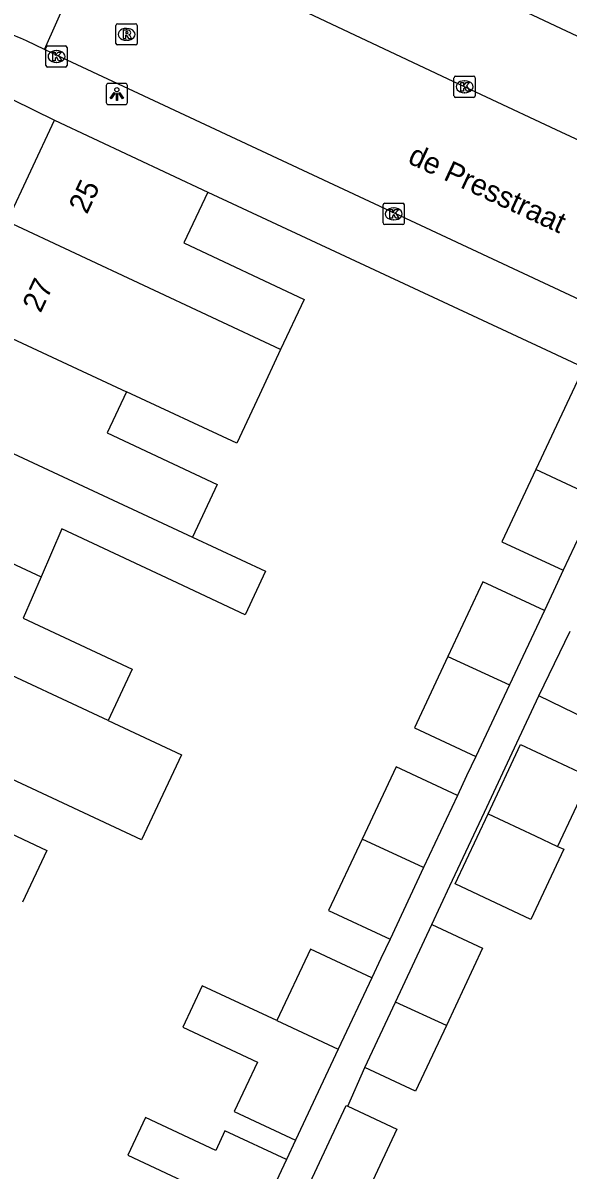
# Model space of a CAD drawing. Extents: x 159822 to 160765, y 380693 to 381634.
# Drawn here: x 160200 to 160225.7, y 381436.2 to 381490.4 of the extents above; entities that cross this region are included whole.
import ezdxf

# ---------------------------------------------------------------- set-up
doc = ezdxf.new("R2010")
doc.units = 0
for name, color, linetype in [('IMGEO_Kolk', 7, 'Continuous'), ('IMGEO_Lichtpunt', 7, 'Continuous'), ('IMGEO_Muur', 7, 'Continuous'), ('IMGEO_Openbare_ruimte_label', 7, 'Continuous'), ('IMGEO_Pand', 7, 'Continuous'), ('IMGEO_Pand_nummerreeks', 7, 'Continuous'), ('IMGEO_Rijbaan_lokaal_open', 7, 'Continuous'), ('IMGEO_Rioolput', 7, 'Continuous'), ('IMGEO_Voetpad_halfverhard', 7, 'Continuous'), ('IMGEO_Voetpad_open', 7, 'Continuous')]:
    doc.layers.add(name, color=color, linetype=linetype)

msp = doc.modelspace()

# ---------------------------------------------------------------- linework, layer by layer
at = {"layer": 'IMGEO_Kolk'}
for p, q in [((160201.092, 381488.343), (160201.092, 381489.195)), ((160201.167, 381489.269), (160202.019, 381489.269)), ((160201.58, 381489.049), (160201.605, 381489.049)), ((160202.093, 381489.195), (160202.093, 381488.343)), ((160202.019, 381488.269), (160201.167, 381488.269)), ((160201.603, 381488.489), (160201.578, 381488.489)), ((160220.353, 381486.912), (160220.353, 381487.764)), ((160220.428, 381487.838), (160221.28, 381487.838)), ((160220.841, 381487.618), (160220.866, 381487.618)), ((160221.354, 381487.764), (160221.354, 381486.912)), ((160220.864, 381487.058), (160220.839, 381487.058)), ((160221.28, 381486.838), (160220.428, 381486.838)), ((160217.008, 381480.908), (160217.008, 381481.76)), ((160217.083, 381481.834), (160217.935, 381481.834)), ((160217.496, 381481.614), (160217.521, 381481.614)), ((160218.009, 381481.76), (160218.009, 381480.908)), ((160217.519, 381481.054), (160217.494, 381481.054)), ((160217.935, 381480.834), (160217.083, 381480.834))]:
    msp.add_line(p, q, dxfattribs=at)
for points in [[(160201.092, 381488.343), (160201.092, 381489.195)], [(160201.167, 381489.269), (160202.019, 381489.269)], [(160202.093, 381489.195), (160202.093, 381488.343)], [(160201.413, 381488.969), (160201.536, 381488.969), (160201.536, 381488.818), (160201.666, 381488.969), (160201.83, 381488.969), (160201.684, 381488.818), (160201.837, 381488.569), (160201.685, 381488.569), (160201.6, 381488.733), (160201.536, 381488.666), (160201.536, 381488.569), (160201.413, 381488.569), (160201.413, 381488.969)], [(160202.019, 381488.269), (160201.167, 381488.269)], [(160220.353, 381486.912), (160220.353, 381487.764)], [(160220.428, 381487.838), (160221.28, 381487.838)], [(160220.674, 381487.538), (160220.797, 381487.538), (160220.797, 381487.387), (160220.927, 381487.538), (160221.091, 381487.538), (160220.945, 381487.387), (160221.098, 381487.138), (160220.946, 381487.138), (160220.861, 381487.302), (160220.797, 381487.235), (160220.797, 381487.138), (160220.674, 381487.138), (160220.674, 381487.538)], [(160221.354, 381487.764), (160221.354, 381486.912)], [(160221.28, 381486.838), (160220.428, 381486.838)], [(160217.008, 381480.908), (160217.008, 381481.76)], [(160217.083, 381481.834), (160217.935, 381481.834)], [(160217.329, 381481.534), (160217.452, 381481.534), (160217.452, 381481.383), (160217.582, 381481.534), (160217.746, 381481.534), (160217.6, 381481.383), (160217.753, 381481.134), (160217.601, 381481.134), (160217.516, 381481.298), (160217.452, 381481.231), (160217.452, 381481.134), (160217.329, 381481.134), (160217.329, 381481.534)], [(160218.009, 381481.76), (160218.009, 381480.908)], [(160217.935, 381480.834), (160217.083, 381480.834)]]:
    msp.add_lwpolyline(points, dxfattribs=at)
for centre, start, end in [((160201.169, 381489.193), 91.552, 178.448), ((160201.169, 381489.193), 91.552, 178.448), ((160202.017, 381489.193), 1.552, 88.448), ((160202.017, 381489.193), 1.552, 88.448), ((160201.169, 381488.345), 181.552, 268.448), ((160201.169, 381488.345), 181.552, 268.448), ((160202.017, 381488.345), 271.552, 358.448), ((160202.017, 381488.345), 271.552, 358.448), ((160220.43, 381487.762), 91.552, 178.448), ((160220.43, 381487.762), 91.552, 178.448), ((160221.278, 381487.762), 1.552, 88.448), ((160221.278, 381487.762), 1.552, 88.448), ((160220.43, 381486.914), 181.552, 268.448), ((160220.43, 381486.914), 181.552, 268.448), ((160221.278, 381486.914), 271.552, 358.448), ((160221.278, 381486.914), 271.552, 358.448), ((160217.085, 381481.758), 91.552, 178.448), ((160217.085, 381481.758), 91.552, 178.448), ((160217.933, 381481.758), 1.552, 88.448), ((160217.933, 381481.758), 1.552, 88.448), ((160217.085, 381480.91), 181.552, 268.448), ((160217.085, 381480.91), 181.552, 268.448), ((160217.933, 381480.91), 271.552, 358.448), ((160217.933, 381480.91), 271.552, 358.448)]:
    msp.add_arc(centre, 0.0765, start, end, dxfattribs=at)
for centre, major_axis, ratio, start_param, end_param in [((160201.579, 381488.769), (-0.387, 0.002), 0.722429, 4.712389, 7.853982), ((160201.604, 381488.769), (-0.39, 0.002), 0.717154, 1.570796, 4.712389), ((160220.84, 381487.338), (-0.387, 0.002), 0.722429, 4.712389, 7.853982), ((160220.865, 381487.338), (-0.39, 0.002), 0.717154, 1.570796, 4.712389), ((160217.495, 381481.334), (-0.387, 0.002), 0.722429, 4.712389, 7.853982), ((160217.52, 381481.334), (-0.39, 0.002), 0.717154, 1.570796, 4.712389)]:
    msp.add_ellipse(centre, major_axis=major_axis, ratio=ratio, start_param=start_param, end_param=end_param, dxfattribs=at)
at = {"layer": 'IMGEO_Lichtpunt'}
for p, q in [((160204.843, 381487.495), (160204.035, 381487.495)), ((160204.843, 381487.495), (160204.035, 381487.495)), ((160203.941, 381487.4), (160203.941, 381486.593)), ((160203.941, 381487.4), (160203.941, 381486.593)), ((160204.937, 381486.593), (160204.937, 381487.4)), ((160204.937, 381486.593), (160204.937, 381487.4)), ((160204.035, 381486.499), (160204.843, 381486.499)), ((160204.035, 381486.499), (160204.843, 381486.499))]:
    msp.add_line(p, q, dxfattribs=at)
for points in [[(160204.315, 381487.064), (160204.354, 381487.036), (160204.166, 381486.774), (160204.128, 381486.801), (160204.315, 381487.064)], [(160204.417, 381487.016), (160204.464, 381487.016), (160204.464, 381486.694), (160204.417, 381486.694), (160204.417, 381487.016)], [(160204.527, 381487.036), (160204.565, 381487.063), (160204.752, 381486.801), (160204.713, 381486.773), (160204.527, 381487.036)]]:
    msp.add_lwpolyline(points, dxfattribs=at)
msp.add_circle((160204.44, 381487.198), 0.0994, dxfattribs=at)
for centre, start, end in [((160204.035, 381487.4), 90, 180), ((160204.035, 381487.4), 90, 180), ((160204.843, 381487.4), 0, 90), ((160204.843, 381487.4), 0, 90), ((160204.035, 381486.593), 180, 270), ((160204.035, 381486.593), 180, 270), ((160204.843, 381486.593), 270, 0), ((160204.843, 381486.593), 270, 360)]:
    msp.add_arc(centre, 0.0946, start, end, dxfattribs=at)
at = {"layer": 'IMGEO_Muur'}
msp.add_lwpolyline([(160208.729, 381482.367), (160224.708, 381474.916)], dxfattribs=at)
at = {"layer": 'IMGEO_Pand'}
for points in [[(160226.962, 381489.344), (160209.966, 381497.369), (160205.457, 381499.498)], [(160199.262, 381480.978), (160201.503, 381485.755)], [(160201.503, 381485.755), (160208.729, 381482.367)], [(160208.729, 381482.367), (160207.601, 381479.963), (160213.286, 381477.297), (160212.172, 381474.921)], [(160212.172, 381474.921), (160199.262, 381480.978)], [(160197.584, 381476.216), (160197.634, 381476.32), (160204.898, 381472.932)], [(160212.172, 381474.921), (160211.168, 381472.781), (160210.1, 381470.506), (160204.898, 381472.932)], [(160229.314, 381472.601), (160226.418, 381473.96), (160224.212, 381469.261)], [(160204.898, 381472.932), (160203.985, 381470.986), (160209.172, 381468.554), (160208.007, 381466.071)], [(160195.55, 381471.879), (160208.007, 381466.071)], [(160224.212, 381469.261), (160222.612, 381465.851), (160225.51, 381464.499)], [(160227.108, 381467.902), (160224.212, 381469.261)], [(160227.108, 381467.902), (160225.51, 381464.499)], [(160194.069, 381467.36), (160200.865, 381464.184)], [(160208.007, 381466.071), (160211.452, 381464.455), (160210.489, 381462.401), (160207.044, 381464.017), (160201.848, 381466.454), (160200.865, 381464.184)], [(160200.865, 381464.184), (160200.025, 381462.242), (160205.171, 381459.829), (160204.036, 381457.408)], [(160224.619, 381462.6), (160221.721, 381463.952), (160220.069, 381460.435)], [(160204.036, 381457.408), (160192.029, 381463.01)], [(160224.619, 381462.6), (160222.968, 381459.084)], [(160224.352, 381458.565), (160225.835, 381461.617)], [(160220.069, 381460.435), (160218.485, 381457.061), (160221.383, 381455.707)], [(160220.069, 381460.435), (160222.968, 381459.084)], [(160229.848, 381459.739), (160228.337, 381456.628), (160224.352, 381458.565)], [(160222.968, 381459.084), (160221.383, 381455.707)], [(160204.036, 381457.408), (160207.487, 381455.79), (160205.6, 381451.766), (160202.149, 381453.384), (160197.009, 381455.781), (160196.884, 381455.515)], [(160221.963, 381452.997), (160223.492, 381456.267), (160225.713, 381455.229), (160226.775, 381454.733), (160225.246, 381451.461)], [(160196.884, 381455.515), (160196.019, 381453.67), (160201.137, 381451.27), (160199.993, 381448.832)], [(160220.517, 381453.863), (160217.619, 381455.218), (160216.017, 381451.806)], [(160220.517, 381453.863), (160218.916, 381450.454)], [(160225.246, 381451.461), (160225.532, 381451.327), (160223.981, 381448.012), (160220.412, 381449.683), (160221.963, 381452.997)], [(160221.963, 381452.997), (160224.184, 381451.958), (160225.246, 381451.461)], [(160216.017, 381451.806), (160214.435, 381448.436), (160217.334, 381447.084)], [(160218.916, 381450.454), (160216.017, 381451.806)], [(160218.916, 381450.454), (160217.334, 381447.084)], [(160217.588, 381444.098), (160219.304, 381447.766)], [(160219.304, 381447.766), (160221.7, 381446.645), (160219.993, 381442.995)], [(160216.473, 381445.25), (160213.574, 381446.602), (160211.989, 381443.228)], [(160216.473, 381445.25), (160214.888, 381441.875)], [(160211.989, 381443.228), (160208.465, 381444.872), (160207.548, 381442.918), (160211.071, 381441.273), (160209.971, 381438.931), (160212.871, 381437.578)], [(160216.145, 381441.012), (160217.588, 381444.098)], [(160219.993, 381442.995), (160217.588, 381444.098)], [(160211.989, 381443.228), (160214.888, 381441.875)], [(160219.993, 381442.995), (160218.541, 381439.891), (160216.145, 381441.012)], [(160214.888, 381441.875), (160212.871, 381437.578)], [(160213.545, 381435.55), (160215.261, 381439.219), (160215.337, 381439.183)], [(160215.337, 381439.183), (160217.657, 381438.098), (160215.946, 381434.44)], [(160212.443, 381436.667), (160209.543, 381438.019), (160209.108, 381437.092), (160205.787, 381438.652), (160204.951, 381436.873), (160208.273, 381435.313), (160207.957, 381434.641)], [(160212.443, 381436.667), (160210.857, 381433.289)]]:
    msp.add_lwpolyline(points, dxfattribs=at)
at = {"layer": 'IMGEO_Rijbaan_lokaal_open'}
for points in [[(160203.17, 381493.911), (160205.064, 381494.513), (160205.67, 381494.491), (160208.821, 381493.029), (160220.864, 381487.33), (160221.875, 381486.859), (160225.158, 381485.327), (160239.549, 381478.616), (160243.723, 381476.663)], [(160201.028, 381489.097), (160203.17, 381493.911)], [(160201.028, 381489.097), (160200.171, 381489.509)], [(160240.834, 381470.47), (160201.36, 381488.937), (160201.028, 381489.097)]]:
    msp.add_lwpolyline(points, dxfattribs=at)
msp.add_arc((160197.374, 381483.531), 6.6, 64.9285, 85.5523, dxfattribs=at)
at = {"layer": 'IMGEO_Rioolput'}
for p, q in [((160204.399, 381489.387), (160204.399, 381490.239)), ((160204.474, 381490.313), (160205.326, 381490.313)), ((160205.4, 381490.239), (160205.4, 381489.387)), ((160204.887, 381490.093), (160204.912, 381490.093)), ((160205.326, 381489.313), (160204.474, 381489.313)), ((160204.91, 381489.533), (160204.885, 381489.533))]:
    msp.add_line(p, q, dxfattribs=at)
for points in [[(160204.399, 381489.387), (160204.399, 381490.239)], [(160204.474, 381490.313), (160205.326, 381490.313)], [(160205.4, 381490.239), (160205.4, 381489.387)], [(160204.988, 381490.011), (160204.736, 381490.013), (160204.736, 381489.613)], [(160204.736, 381489.613), (160204.86, 381489.613), (160204.86, 381489.775), (160204.871, 381489.775)], [(160204.914, 381489.932), (160204.86, 381489.932), (160204.86, 381489.851)], [(160204.86, 381489.851), (160204.912, 381489.851)], [(160204.918, 381489.746), (160204.989, 381489.613), (160205.129, 381489.613), (160205.064, 381489.739)], [(160205.326, 381489.313), (160204.474, 381489.313)]]:
    msp.add_lwpolyline(points, dxfattribs=at)
for centre, radius, start, end in [((160204.476, 381490.237), 0.0765, 91.552, 178.448), ((160204.476, 381490.237), 0.0765, 91.552, 178.448), ((160205.324, 381490.237), 0.0765, 1.552, 88.448), ((160205.324, 381490.237), 0.0765, 1.552, 88.448), ((160204.87, 381489.722), 0.0533, 26.0293, 88.6989), ((160204.896, 381490.04), 0.19, 274.7715, 282.9687), ((160204.92, 381489.836), 0.0964, 77.0061, 93.1865), ((160204.934, 381489.893), 0.0378, 276.6634, 79.6772), ((160204.987, 381489.901), 0.109, 350.3612, 89.416), ((160204.985, 381489.901), 0.112, 277.5842, 350.9817), ((160204.969, 381489.686), 0.108, 29.5134, 73.7905), ((160204.476, 381489.389), 0.0765, 181.552, 268.448), ((160204.476, 381489.389), 0.0765, 181.552, 268.448), ((160205.324, 381489.389), 0.0765, 271.552, 358.448), ((160205.324, 381489.389), 0.0765, 271.552, 358.448)]:
    msp.add_arc(centre, radius, start, end, dxfattribs=at)
for centre, major_axis, ratio, start_param, end_param in [((160204.886, 381489.813), (-0.387, 0.002), 0.722429, 4.712389, 7.853982), ((160204.911, 381489.813), (-0.39, 0.002), 0.717154, 1.570796, 4.712389)]:
    msp.add_ellipse(centre, major_axis=major_axis, ratio=ratio, start_param=start_param, end_param=end_param, dxfattribs=at)
at = {"layer": 'IMGEO_Voetpad_halfverhard'}
for points in [[(160225.51, 381464.499), (160225.051, 381463.521), (160224.619, 381462.6)], [(160219.304, 381447.766), (160220.158, 381449.595), (160221.788, 381453.079), (160223.317, 381456.349), (160224.352, 381458.565)], [(160221.383, 381455.707), (160220.95, 381454.786), (160220.517, 381453.863)], [(160217.334, 381447.084), (160216.903, 381446.167), (160216.473, 381445.25)], [(160215.337, 381439.183), (160216.145, 381441.012)], [(160212.871, 381437.578), (160212.443, 381436.667)]]:
    msp.add_lwpolyline(points, dxfattribs=at)
at = {"layer": 'IMGEO_Voetpad_open'}
for points in [[(160197.851, 381487.555), (160199.508, 381486.738), (160201.503, 381485.755)], [(160208.729, 381482.367), (160224.708, 381474.916), (160229.374, 381472.728)]]:
    msp.add_lwpolyline(points, dxfattribs=at)

# ---------------------------------------------------------------- texts
at = {"layer": 'IMGEO_Openbare_ruimte_label'}
msp.add_text('de Presstraat', height=1, rotation=335.0488, dxfattribs=at).set_placement((160218.121, 381483.755))
at = {"layer": 'IMGEO_Pand_nummerreeks'}
for s, rotation, p in [('25', 64.8729, (160203.028, 381481.283)), ('27', 64.8703, (160200.841, 381476.62))]:
    msp.add_text(s, height=1, rotation=rotation, dxfattribs=at).set_placement(p)

doc.saveas('drawing.dxf')
